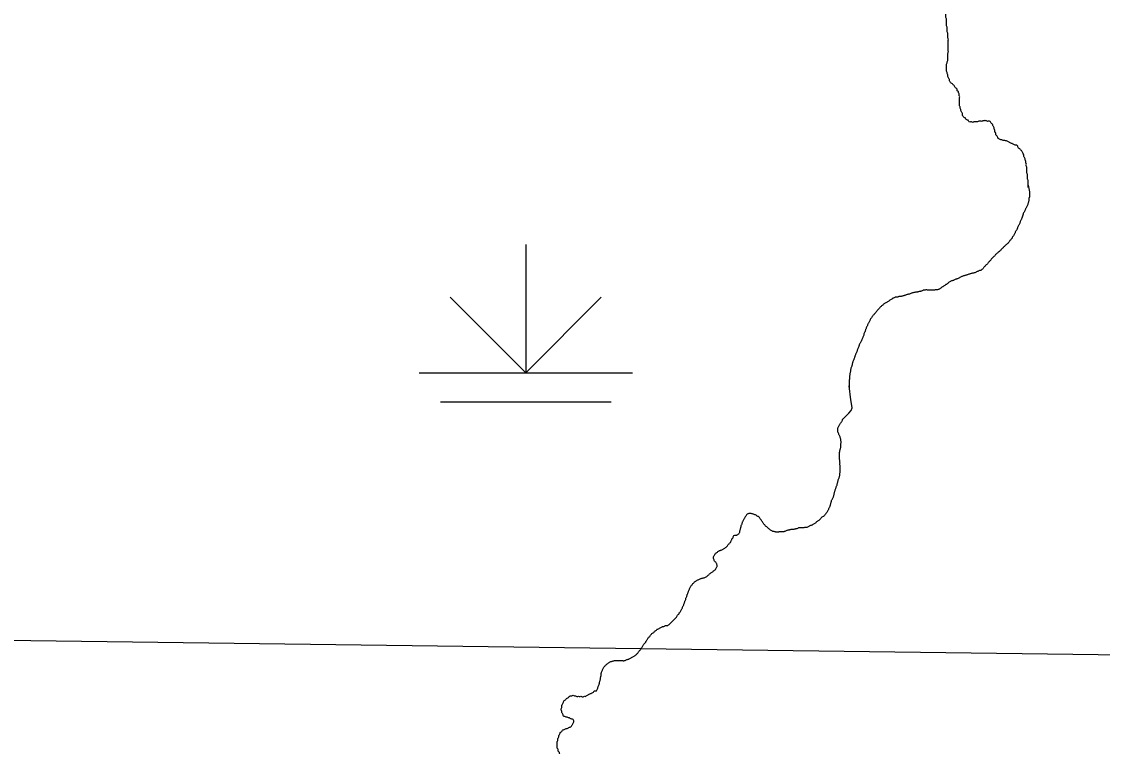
# Model space of a CAD drawing. Extents: x 813775 to 1157140, y 1757555 to 1979907.
# Drawn here: x 1054125 to 1059188, y 1808563 to 1811959 of the extents above; entities that cross this region are included whole.
import ezdxf

# ---------------------------------------------------------------- set-up
doc = ezdxf.new("R2010")
doc.units = 0
for name, color, linetype in [('Level 35', 7, 'Continuous'), ('Level 4', 7, 'Continuous'), ('Level 44', 7, 'Continuous')]:
    doc.layers.add(name, color=color, linetype=linetype)

msp = doc.modelspace()

# ---------------------------------------------------------------- linework, layer by layer
at = {"layer": 'Level 35'}
for points in [[(1057975.8, 1810099.7), (1057999.9, 1810123.9), (1058011, 1810136.4), (1058016.6, 1810149), (1058015.2, 1810160.1), (1058009.6, 1810186.7), (1058002.3, 1810251.8)], [(1057914.4, 1809693.7), (1057917.6, 1809707.4)]]:
    msp.add_lwpolyline(points, dxfattribs=at)
for points in [[(1058536.4, 1811513.8), (1058533.6, 1811519.4), (1058533.6, 1811525), (1058530.8, 1811530.6), (1058528, 1811536.1), (1058525.3, 1811541.7), (1058525.3, 1811547.3), (1058522.5, 1811552.9), (1058522.5, 1811558.5), (1058519.7, 1811564), (1058519.7, 1811569.6), (1058519.7, 1811575.2), (1058519.7, 1811580.8), (1058519.7, 1811586.4), (1058519.7, 1811592), (1058519.7, 1811597.5), (1058519.7, 1811603.1), (1058519.7, 1811608.7), (1058516.9, 1811614.3), (1058516.9, 1811619.9), (1058514.1, 1811625.4), (1058514.1, 1811631), (1058508.5, 1811633.8), (1058508.5, 1811639.4), (1058505.7, 1811645), (1058500.2, 1811647.8), (1058497.4, 1811653.3), (1058494.6, 1811658.9), (1058489, 1811661.7), (1058486.2, 1811667.3), (1058480.6, 1811670.1), (1058475.1, 1811675.7), (1058472.3, 1811681.3), (1058472.3, 1811686.8), (1058469.5, 1811692.4), (1058466.7, 1811698), (1058463.9, 1811703.6), (1058463.9, 1811709.2), (1058461.1, 1811714.7), (1058461.1, 1811720.3), (1058458.3, 1811725.9), (1058458.3, 1811731.5), (1058458.3, 1811737.1), (1058458.3, 1811742.7), (1058458.3, 1811748.2), (1058458.3, 1811753.8), (1058458.3, 1811759.4), (1058461.1, 1811765), (1058461.1, 1811770.6), (1058463.9, 1811776.1), (1058463.9, 1811781.7), (1058463.9, 1811787.3), (1058463.9, 1811792.9), (1058463.9, 1811798.5), (1058463.9, 1811804), (1058463.9, 1811809.6), (1058466.7, 1811815.2), (1058466.7, 1811820.8), (1058466.7, 1811826.4), (1058466.7, 1811832), (1058466.7, 1811837.5), (1058466.7, 1811843.1), (1058466.7, 1811848.7), (1058466.7, 1811854.3), (1058466.7, 1811859.9), (1058466.7, 1811865.4), (1058466.7, 1811871), (1058466.7, 1811876.6), (1058463.9, 1811882.2), (1058463.9, 1811887.8), (1058463.9, 1811893.4), (1058463.9, 1811898.9), (1058463.9, 1811904.5), (1058461.1, 1811910.1), (1058461.1, 1811915.7), (1058461.1, 1811921.3), (1058461.1, 1811926.8), (1058461.1, 1811932.4), (1058458.3, 1811938), (1058458.3, 1811943.6), (1058458.3, 1811949.2), (1058458.3, 1811954.7), (1058458.3, 1811960.3), (1058458.3, 1811965.9), (1058458.3, 1811971.5), (1058455.5, 1811977.1), (1058455.5, 1811982.7), (1058455.5, 1811988.2), (1058455.5, 1811993.8), (1058455.5, 1811999.4), (1058455.5, 1812005)], [(1058840.5, 1811181.7), (1058840.5, 1811187.3), (1058840.5, 1811192.9), (1058840.5, 1811198.5), (1058840.5, 1811204), (1058840.5, 1811209.6), (1058840.5, 1811215.2), (1058837.7, 1811220.8), (1058837.7, 1811226.4), (1058837.7, 1811231.9), (1058837.7, 1811237.5), (1058837.7, 1811243.1), (1058834.9, 1811248.7), (1058834.9, 1811254.3), (1058834.9, 1811259.9), (1058834.9, 1811265.4), (1058834.9, 1811271), (1058834.9, 1811276.6), (1058832.1, 1811282.2), (1058832.1, 1811287.8), (1058832.1, 1811293.3), (1058829.3, 1811298.9), (1058829.3, 1811304.5), (1058826.5, 1811310.1), (1058826.5, 1811315.7), (1058823.7, 1811321.3), (1058820.9, 1811326.8), (1058820.9, 1811332.4), (1058818.1, 1811338), (1058815.4, 1811343.6), (1058812.6, 1811349.2), (1058809.8, 1811354.7), (1058804.2, 1811357.5), (1058801.4, 1811363.1), (1058795.8, 1811365.9), (1058793, 1811371.5), (1058790.3, 1811377.1), (1058784.7, 1811379.9), (1058779.1, 1811379.9), (1058773.5, 1811382.6), (1058767.9, 1811385.4), (1058762.4, 1811388.2), (1058756.8, 1811391), (1058751.2, 1811393.8), (1058745.6, 1811396.6), (1058740, 1811399.4), (1058734.5, 1811399.4), (1058728.9, 1811402.2), (1058723.3, 1811402.2), (1058717.7, 1811405), (1058712.1, 1811405), (1058706.6, 1811407.8), (1058701, 1811410.6), (1058698.2, 1811416.1), (1058695.4, 1811421.7), (1058689.8, 1811427.3), (1058689.8, 1811432.9), (1058687, 1811438.5), (1058684.3, 1811444), (1058684.3, 1811449.6), (1058681.5, 1811455.2), (1058681.5, 1811460.8), (1058678.7, 1811466.4), (1058675.9, 1811472), (1058673.1, 1811477.5), (1058667.5, 1811483.1), (1058664.7, 1811488.7), (1058659.1, 1811491.5), (1058653.6, 1811491.5), (1058648, 1811491.5), (1058642.4, 1811494.3), (1058636.8, 1811494.3), (1058631.3, 1811494.3), (1058625.7, 1811491.5), (1058620.1, 1811491.5), (1058614.5, 1811491.5), (1058608.9, 1811491.5), (1058603.4, 1811488.7), (1058597.8, 1811488.7), (1058592.2, 1811488.7), (1058586.6, 1811488.7), (1058581, 1811485.9), (1058575.5, 1811488.7), (1058569.9, 1811488.7), (1058564.3, 1811488.7), (1058561.5, 1811494.3), (1058555.9, 1811497.1), (1058550.4, 1811499.9), (1058547.6, 1811505.4), (1058542, 1811508.2), (1058536.4, 1811513.8)], [(1058840.5, 1811192.9), (1058844.6, 1811129.5), (1058843.3, 1811123.9), (1058843.3, 1811118.3), (1058841.9, 1811112.8), (1058840.5, 1811107.2), (1058839.1, 1811101.6), (1058836.3, 1811096), (1058833.5, 1811089), (1058829.3, 1811083.5), (1058827.9, 1811079.3), (1058825.1, 1811073.7), (1058823.7, 1811069.5), (1058819.5, 1811062.5), (1058816.8, 1811055.5), (1058815.4, 1811050), (1058814, 1811045.8), (1058812.6, 1811041.6), (1058809.8, 1811034.6), (1058808.4, 1811030.4), (1058805.6, 1811024.9), (1058802.8, 1811019.3), (1058801.4, 1811013.7), (1058798.6, 1811008.1), (1058795.8, 1811002.5), (1058793, 1810996.9), (1058790.3, 1810991.4), (1058788.9, 1810985.8), (1058784.7, 1810980.2), (1058781.9, 1810974.6), (1058779.1, 1810969), (1058776.3, 1810963.5), (1058773.5, 1810957.9), (1058769.3, 1810952.3), (1058766.5, 1810946.7), (1058763.8, 1810942.5), (1058759.6, 1810936.9), (1058755.4, 1810932.8), (1058751.2, 1810927.2), (1058747, 1810921.6), (1058742.8, 1810917.4), (1058737.3, 1810913.2), (1058731.7, 1810907.6), (1058727.5, 1810903.5), (1058723.3, 1810899.3), (1058717.7, 1810893.7), (1058712.2, 1810888.1), (1058708, 1810883.9), (1058703.8, 1810879.7), (1058698.2, 1810875.5), (1058694, 1810871.4), (1058688.4, 1810867.2), (1058684.3, 1810861.6), (1058680.1, 1810857.4), (1058674.5, 1810853.2), (1058668.9, 1810847.6), (1058666.1, 1810842.1), (1058661.9, 1810837.9), (1058656.4, 1810832.3), (1058652.2, 1810826.7), (1058646.6, 1810821.1), (1058641, 1810815.5), (1058636.8, 1810811.4), (1058632.7, 1810807.2), (1058629.9, 1810801.6), (1058624.3, 1810797.4), (1058618.7, 1810793.2), (1058613.1, 1810791.8), (1058607.5, 1810789), (1058602, 1810787.6), (1058596.4, 1810784.8), (1058590.8, 1810782.1), (1058585.2, 1810780.7), (1058579.7, 1810779.3), (1058574.1, 1810777.9), (1058568.5, 1810776.5), (1058562.9, 1810775.1), (1058557.3, 1810772.3), (1058551.8, 1810770.9), (1058546.2, 1810769.5), (1058540.6, 1810768.1), (1058535, 1810765.3), (1058529.4, 1810763.9), (1058523.9, 1810761.1), (1058518.3, 1810758.3), (1058512.7, 1810755.5), (1058507.1, 1810752.8), (1058501.6, 1810751.4), (1058496, 1810748.6), (1058490.4, 1810745.8), (1058484.8, 1810744.4)], [(1058484.8, 1810744.4), (1058479.2, 1810743), (1058473.7, 1810738.8), (1058468.1, 1810736), (1058463.9, 1810731.8), (1058458.3, 1810727.6), (1058452.7, 1810724.8), (1058447.2, 1810720.7), (1058441.6, 1810716.5), (1058436, 1810713.7), (1058431.8, 1810709.5), (1058426.2, 1810706.7), (1058422.1, 1810703.9), (1058416.5, 1810702.5), (1058410.9, 1810702.5), (1058405.3, 1810701.1), (1058399.7, 1810699.7), (1058394.2, 1810699.7), (1058388.6, 1810699.7), (1058383, 1810699.7), (1058377.4, 1810699.7), (1058371.8, 1810699.7), (1058366.3, 1810701.1), (1058360.7, 1810701.1), (1058355.1, 1810699.7), (1058349.5, 1810699.7), (1058344, 1810696.9), (1058338.4, 1810695.5), (1058332.8, 1810694.1), (1058327.2, 1810692.8), (1058321.6, 1810691.4), (1058316.1, 1810691.4), (1058310.5, 1810690), (1058304.9, 1810688.6), (1058299.3, 1810687.2), (1058293.7, 1810685.8), (1058288.2, 1810683), (1058282.6, 1810681.6), (1058277, 1810680.2), (1058271.4, 1810678.8), (1058265.8, 1810677.4), (1058260.3, 1810674.6), (1058254.7, 1810673.2), (1058249.1, 1810671.8), (1058243.5, 1810670.4), (1058238, 1810670.4), (1058232.4, 1810669), (1058226.8, 1810667.6), (1058221.2, 1810667.6), (1058215.6, 1810666.2), (1058210.1, 1810663.5), (1058204.5, 1810660.7), (1058198.9, 1810656.5), (1058193.3, 1810653.7), (1058187.7, 1810649.5), (1058182.2, 1810645.3), (1058176.6, 1810642.5), (1058171, 1810639.7), (1058165.4, 1810636.9), (1058161.2, 1810632.8), (1058157.1, 1810628.6), (1058151.5, 1810624.4), (1058145.9, 1810618.8), (1058141.7, 1810613.2), (1058137.5, 1810609), (1058133.4, 1810604.8), (1058129.2, 1810599.3), (1058125, 1810593.7), (1058119.4, 1810588.1), (1058115.2, 1810582.5), (1058109.6, 1810576.9), (1058106.9, 1810571.4), (1058102.7, 1810565.8), (1058099.9, 1810560.2), (1058097.1, 1810554.6), (1058094.3, 1810549), (1058091.5, 1810543.4), (1058088.7, 1810537.9), (1058085.9, 1810532.3), (1058083.1, 1810526.7), (1058081.7, 1810521.1), (1058079, 1810515.5), (1058077.6, 1810510), (1058074.8, 1810504.4), (1058072, 1810498.8), (1058070.6, 1810493.2), (1058069.2, 1810486.2), (1058066.4, 1810480.7), (1058065, 1810475.1), (1058062.2, 1810469.5), (1058059.4, 1810463.9)], [(1058059.4, 1810463.9), (1058056.6, 1810458.3), (1058053.9, 1810452.7), (1058051.1, 1810447.2), (1058048.3, 1810441.6), (1058046.9, 1810436), (1058044.1, 1810430.4), (1058042.7, 1810424.8), (1058039.9, 1810419.3), (1058038.5, 1810413.7), (1058035.7, 1810408.1), (1058032.9, 1810402.5), (1058031.5, 1810396.9), (1058028.8, 1810391.4), (1058027.4, 1810385.8), (1058026, 1810380.2), (1058023.2, 1810374.6), (1058020.4, 1810369), (1058019, 1810363.4), (1058017.6, 1810357.9), (1058016.2, 1810352.3), (1058014.8, 1810346.7), (1058013.4, 1810341.1), (1058010.6, 1810335.5), (1058009.2, 1810330), (1058007.8, 1810324.4), (1058007.8, 1810318.8), (1058006.4, 1810313.2), (1058005, 1810307.6), (1058005, 1810302), (1058003.6, 1810296.5), (1058003.6, 1810290.9), (1058003.6, 1810285.3), (1058002.3, 1810279.7), (1058002.3, 1810274.1), (1058002.3, 1810268.6), (1058002.3, 1810263), (1058002.3, 1810257.4), (1058002.3, 1810251.8), (1058002.3, 1810246.2)], [(1057963.2, 1809982.5), (1057964.6, 1809988.1), (1057963.2, 1809993.7), (1057963.2, 1809999.3), (1057961.8, 1810004.8), (1057960.4, 1810010.4), (1057957.6, 1810016), (1057954.8, 1810021.6), (1057953.4, 1810027.2), (1057950.6, 1810032.7), (1057949.3, 1810038.3), (1057949.3, 1810043.9), (1057949.3, 1810049.5), (1057949.3, 1810055.1), (1057952, 1810060.6), (1057954.8, 1810066.2), (1057959, 1810071.8), (1057961.8, 1810077.4), (1057966, 1810083), (1057968.8, 1810088.6), (1057971.6, 1810094.1), (1057975.8, 1810099.7), (1057976.3, 1810100.3)], [(1057917.6, 1809707.4), (1057920, 1809714.6), (1057922.8, 1809720.2), (1057925.5, 1809725.8), (1057928.3, 1809731.3), (1057929.7, 1809736.9), (1057931.1, 1809742.5), (1057932.5, 1809748.1), (1057933.9, 1809753.7), (1057935.3, 1809759.2), (1057936.7, 1809764.8), (1057939.5, 1809770.4), (1057940.9, 1809776), (1057942.3, 1809781.6), (1057945.1, 1809787.2), (1057946.5, 1809792.7), (1057947.9, 1809798.3), (1057949.3, 1809803.9), (1057950.6, 1809809.5), (1057952, 1809815.1), (1057954.8, 1809820.6), (1057956.2, 1809826.2), (1057957.6, 1809831.8), (1057959, 1809837.4), (1057959, 1809843), (1057960.4, 1809848.6), (1057960.4, 1809854.1), (1057960.4, 1809859.7), (1057960.4, 1809865.3), (1057960.4, 1809870.9), (1057960.4, 1809876.5), (1057959, 1809882), (1057959, 1809887.6), (1057959, 1809893.2), (1057957.6, 1809898.8), (1057957.6, 1809904.4), (1057956.2, 1809909.9), (1057956.2, 1809915.5), (1057956.2, 1809921.1), (1057956.2, 1809926.7), (1057956.2, 1809932.3), (1057956.2, 1809937.9), (1057957.6, 1809943.4), (1057959, 1809949), (1057960.4, 1809954.6), (1057961.8, 1809960.2), (1057963.2, 1809965.8), (1057963.2, 1809971.3), (1057963.2, 1809976.9), (1057963.2, 1809982.5)], [(1057914.4, 1809693.7), (1057911.6, 1809689.5), (1057910.2, 1809683.9), (1057907.4, 1809678.3), (1057904.6, 1809672.7), (1057901.8, 1809667.2), (1057899, 1809661.6), (1057894.9, 1809656), (1057890.7, 1809650.4), (1057886.5, 1809644.8), (1057882.3, 1809640.6), (1057876.7, 1809637.9), (1057871.1, 1809633.7), (1057867, 1809628.1), (1057862.8, 1809623.9), (1057857.2, 1809619.7), (1057851.6, 1809616.9), (1057847.4, 1809612.7), (1057843.3, 1809608.5), (1057837.7, 1809605.8), (1057832.1, 1809601.6), (1057826.5, 1809598.8), (1057820.9, 1809597.4), (1057815.4, 1809594.6), (1057809.8, 1809591.8), (1057804.2, 1809589), (1057798.6, 1809587.6), (1057793, 1809587.6), (1057787.5, 1809586.2), (1057781.9, 1809586.2), (1057776.3, 1809586.2), (1057770.7, 1809586.2), (1057765.2, 1809586.2), (1057759.6, 1809583.4), (1057754, 1809582), (1057748.4, 1809580.6), (1057742.8, 1809579.2), (1057737.3, 1809579.2), (1057731.7, 1809579.2), (1057726.1, 1809577.9), (1057720.5, 1809576.5), (1057714.9, 1809575.1), (1057709.4, 1809573.7), (1057703.8, 1809570.9), (1057698.2, 1809569.5), (1057692.6, 1809568.1), (1057687.1, 1809568.1), (1057681.5, 1809568.1), (1057675.9, 1809568.1), (1057670.3, 1809566.7), (1057664.7, 1809566.7), (1057659.2, 1809566.7), (1057653.6, 1809568.1), (1057648, 1809569.5), (1057642.4, 1809570.9), (1057636.8, 1809573.7), (1057631.3, 1809577.9), (1057625.7, 1809582), (1057620.1, 1809587.6), (1057615.9, 1809591.8), (1057610.3, 1809594.6), (1057606.2, 1809600.2), (1057602, 1809604.4), (1057599.2, 1809608.5), (1057596.4, 1809614.1), (1057592.2, 1809618.3), (1057589.4, 1809623.9), (1057585.2, 1809629.5), (1057582.4, 1809635.1), (1057576.9, 1809639.2), (1057571.3, 1809642), (1057565.7, 1809646.2), (1057560.1, 1809647.6), (1057554.6, 1809650.4), (1057549, 1809651.8), (1057543.4, 1809653.2), (1057537.8, 1809654.6), (1057532.2, 1809653.2), (1057526.7, 1809651.8), (1057521.1, 1809647.6), (1057518.3, 1809642), (1057514.1, 1809637.9), (1057511.3, 1809632.3), (1057508.5, 1809626.7), (1057505.7, 1809621.1), (1057503, 1809615.5), (1057500.2, 1809609.9), (1057498.8, 1809604.4), (1057496, 1809598.8), (1057494.6, 1809593.2), (1057493.2, 1809587.6)], [(1057493.2, 1809587.6), (1057491.8, 1809582), (1057490.4, 1809576.5), (1057489, 1809570.9), (1057487.6, 1809565.3), (1057484.8, 1809559.7), (1057480.6, 1809555.5), (1057476.5, 1809552.7)], [(1057210.3, 1809192.7), (1057213.1, 1809198.3), (1057215.9, 1809203.9), (1057220.1, 1809209.5), (1057221.5, 1809215.1), (1057224.3, 1809220.6), (1057227.1, 1809226.2), (1057228.5, 1809231.8), (1057231.3, 1809237.4), (1057232.7, 1809243), (1057235.5, 1809248.5), (1057236.8, 1809254.1), (1057238.2, 1809259.7), (1057241, 1809265.3), (1057242.4, 1809270.9), (1057245.2, 1809276.5), (1057246.6, 1809282), (1057249.4, 1809287.6), (1057250.8, 1809293.2), (1057253.6, 1809298.8), (1057255, 1809304.4), (1057259.2, 1809309.9), (1057262, 1809315.5), (1057266.1, 1809319.7), (1057270.3, 1809325.3), (1057275.9, 1809330.9), (1057280.1, 1809335.1), (1057285.7, 1809337.8), (1057289.8, 1809342), (1057295.4, 1809343.4), (1057301, 1809346.2), (1057306.6, 1809349), (1057312.2, 1809350.4), (1057317.7, 1809351.8), (1057323.3, 1809353.2), (1057328.9, 1809356), (1057334.5, 1809358.8), (1057340.1, 1809363), (1057344.2, 1809367.2), (1057348.4, 1809371.3), (1057354, 1809375.5), (1057359.6, 1809378.3), (1057365.2, 1809382.5), (1057369.3, 1809386.7), (1057373.5, 1809389.5), (1057377.7, 1809395.1), (1057380.5, 1809400.6), (1057383.3, 1809406.2), (1057383.3, 1809411.8), (1057381.9, 1809417.4), (1057379.1, 1809423), (1057374.9, 1809427.2), (1057370.7, 1809431.3), (1057369.3, 1809436.9), (1057366.6, 1809442.5), (1057366.6, 1809448.1), (1057367.9, 1809453.7), (1057370.7, 1809459.2), (1057374.9, 1809464.8), (1057379.1, 1809469), (1057384.7, 1809473.2), (1057390.3, 1809477.4), (1057394.4, 1809480.2), (1057400, 1809481.6), (1057405.6, 1809483), (1057411.2, 1809487.2), (1057416.8, 1809489.9), (1057422.3, 1809494.1), (1057427.9, 1809498.3), (1057432.1, 1809502.5), (1057434.9, 1809508.1), (1057439.1, 1809512.3), (1057443.3, 1809516.5), (1057447.4, 1809520.6), (1057448.8, 1809526.2), (1057451.6, 1809530.4), (1057454.4, 1809536), (1057458.6, 1809541.6), (1057460, 1809547.2), (1057476.5, 1809552.7)], [(1056826.8, 1808843.9), (1056829.6, 1808849.5), (1056831, 1808855.1), (1056832.4, 1808860.6), (1056833.8, 1808866.2), (1056835.2, 1808871.8), (1056836.6, 1808877.4), (1056836.6, 1808883), (1056838, 1808888.5), (1056839.4, 1808894.1), (1056839.4, 1808899.7), (1056840.8, 1808905.3), (1056842.2, 1808910.9), (1056844.9, 1808916.4), (1056846.3, 1808922), (1056849.1, 1808927.6), (1056851.9, 1808933.2), (1056856.1, 1808937.4), (1056860.3, 1808943), (1056865.9, 1808947.1), (1056871.4, 1808951.3), (1056877, 1808955.5), (1056882.6, 1808958.3), (1056888.2, 1808961.1), (1056893.8, 1808962.5), (1056899.3, 1808963.9), (1056904.9, 1808965.3), (1056910.5, 1808965.3), (1056916.1, 1808965.3), (1056921.6, 1808965.3), (1056927.2, 1808965.3), (1056932.8, 1808965.3), (1056938.4, 1808965.3), (1056944, 1808963.9), (1056949.5, 1808965.3), (1056955.1, 1808966.7), (1056960.7, 1808969.5), (1056966.3, 1808970.9), (1056971.9, 1808973.7), (1056977.4, 1808976.4), (1056983, 1808979.2), (1056988.6, 1808982), (1056994.2, 1808984.8), (1056999.8, 1808989), (1057005.3, 1808993.2), (1057009.5, 1808997.4), (1057013.7, 1809003), (1057017.9, 1809008.5), (1057022.1, 1809014.1), (1057026.2, 1809018.3), (1057029, 1809023.9), (1057031.8, 1809028.1), (1057034.6, 1809033.7), (1057038.8, 1809039.2), (1057043, 1809044.8), (1057047.2, 1809049), (1057050, 1809054.6), (1057054.1, 1809060.2), (1057056.9, 1809065.8), (1057061.1, 1809071.3), (1057065.3, 1809075.5), (1057069.5, 1809081.1), (1057073.7, 1809086.7), (1057077.9, 1809090.9), (1057083.4, 1809095.1), (1057089, 1809099.2), (1057093.2, 1809103.4), (1057098.8, 1809107.6), (1057103, 1809111.8), (1057108.5, 1809113.2), (1057114.1, 1809117.4), (1057119.7, 1809120.2), (1057125.3, 1809123), (1057130.9, 1809124.4), (1057136.4, 1809125.8), (1057142, 1809128.5), (1057147.6, 1809129.9), (1057153.2, 1809129.9), (1057158.7, 1809134.1), (1057164.3, 1809139.7), (1057168.5, 1809143.9), (1057172.7, 1809148.1), (1057178.3, 1809153.7), (1057182.5, 1809157.8), (1057186.6, 1809162), (1057190.8, 1809166.2), (1057195, 1809171.8), (1057197.8, 1809177.4), (1057203.4, 1809183), (1057206.2, 1809188.5), (1057210.3, 1809192.7)], [(1056633.7, 1808562.8), (1056633.7, 1808568.4), (1056633.7, 1808573.9), (1056633.7, 1808579.5), (1056633.7, 1808585.1), (1056636.4, 1808590.7), (1056636.4, 1808596.3), (1056639.2, 1808601.8), (1056642, 1808607.4), (1056642, 1808613), (1056644.8, 1808618.6), (1056647.6, 1808624.2), (1056650.4, 1808629.8), (1056656, 1808632.5), (1056658.8, 1808638.1), (1056664.3, 1808640.9), (1056669.9, 1808643.7), (1056675.5, 1808646.5), (1056681.1, 1808646.5), (1056686.6, 1808649.3), (1056692.2, 1808652.1), (1056697.8, 1808654.9), (1056703.4, 1808660.5), (1056706.2, 1808666), (1056709, 1808671.6), (1056711.8, 1808677.2), (1056711.8, 1808682.8), (1056709, 1808688.4), (1056703.4, 1808691.2), (1056697.8, 1808691.2), (1056692.2, 1808696.7), (1056686.6, 1808696.7), (1056681.1, 1808699.5), (1056675.5, 1808699.5), (1056669.9, 1808702.3), (1056664.3, 1808705.1), (1056661.5, 1808710.7), (1056658.8, 1808716.3), (1056656, 1808721.8), (1056656, 1808727.4), (1056653.2, 1808733), (1056653.2, 1808738.6), (1056656, 1808744.2), (1056656, 1808749.8), (1056656, 1808755.3), (1056658.8, 1808760.9), (1056661.5, 1808766.5), (1056664.3, 1808772.1), (1056667.1, 1808777.7), (1056672.7, 1808780.5), (1056675.5, 1808786), (1056681.1, 1808788.8), (1056686.6, 1808791.6), (1056692.2, 1808797.2), (1056697.8, 1808800), (1056703.4, 1808800), (1056709, 1808802.8), (1056714.5, 1808800), (1056720.1, 1808800), (1056725.7, 1808797.2), (1056731.3, 1808797.2), (1056736.9, 1808797.2), (1056742.4, 1808797.2), (1056748, 1808797.2), (1056753.6, 1808794.4), (1056759.2, 1808797.2), (1056764.8, 1808797.2), (1056770.3, 1808800), (1056775.9, 1808802.8), (1056781.5, 1808805.6), (1056787.1, 1808808.4), (1056792.6, 1808811.2), (1056798.2, 1808813.9), (1056803.8, 1808816.7), (1056806.6, 1808822.3), (1056812.2, 1808822.3), (1056826.8, 1808843.9)], [(1056572.3, 1808099.5), (1056566.7, 1808099.5), (1056561.1, 1808099.5), (1056558.3, 1808105.1), (1056555.6, 1808110.7), (1056555.6, 1808116.3), (1056550, 1808119.1), (1056550, 1808124.6), (1056547.2, 1808130.2), (1056544.4, 1808135.8), (1056544.4, 1808141.4), (1056541.6, 1808147), (1056541.6, 1808152.5), (1056538.8, 1808158.1), (1056538.8, 1808163.7), (1056536, 1808169.3), (1056536, 1808174.9), (1056533.2, 1808180.5), (1056533.2, 1808186), (1056533.2, 1808191.6), (1056533.2, 1808197.2), (1056533.2, 1808202.8), (1056530.4, 1808208.4), (1056530.4, 1808213.9), (1056533.2, 1808219.5), (1056533.2, 1808225.1), (1056533.2, 1808230.7), (1056533.2, 1808236.3), (1056533.2, 1808241.9), (1056533.2, 1808247.4), (1056533.2, 1808253), (1056536, 1808258.6), (1056536, 1808264.2), (1056538.8, 1808269.8), (1056541.6, 1808275.3), (1056544.4, 1808280.9), (1056547.2, 1808286.5), (1056550, 1808292.1), (1056552.8, 1808297.7), (1056558.3, 1808300.5), (1056561.1, 1808306), (1056566.7, 1808308.8), (1056569.5, 1808314.4), (1056575.1, 1808317.2), (1056580.7, 1808320), (1056586.2, 1808322.8), (1056589, 1808328.4), (1056594.6, 1808328.4), (1056597.4, 1808333.9), (1056603, 1808336.7), (1056605.8, 1808342.3), (1056611.3, 1808345.1), (1056614.1, 1808350.7), (1056616.9, 1808356.3), (1056619.7, 1808361.9), (1056622.5, 1808367.4), (1056625.3, 1808373), (1056625.3, 1808378.6), (1056628.1, 1808384.2), (1056628.1, 1808389.8), (1056628.1, 1808395.3), (1056625.3, 1808400.9), (1056625.3, 1808406.5), (1056622.5, 1808412.1), (1056622.5, 1808417.7), (1056622.5, 1808423.2), (1056622.5, 1808428.8), (1056622.5, 1808434.4), (1056625.3, 1808440), (1056625.3, 1808445.6), (1056628.1, 1808451.2), (1056628.1, 1808456.7), (1056628.1, 1808462.3), (1056630.9, 1808467.9), (1056633.7, 1808473.5), (1056636.4, 1808479.1), (1056639.2, 1808484.6), (1056642, 1808490.2), (1056644.8, 1808495.8), (1056647.6, 1808501.4), (1056647.6, 1808507), (1056647.6, 1808512.5), (1056647.6, 1808518.1), (1056647.6, 1808523.7), (1056644.8, 1808529.3), (1056644.8, 1808534.9), (1056639.2, 1808540.5), (1056639.2, 1808546), (1056636.4, 1808551.6), (1056633.7, 1808557.2), (1056633.7, 1808562.8)]]:
    msp.add_spline(points, degree=3, dxfattribs=at)
at = {"layer": 'Level 4'}
msp.add_lwpolyline([(1052261, 1809083.5), (1062385.1, 1808950.7)], dxfattribs=at)
at = {"layer": 'Level 44'}
for p, q in [((1056486.7, 1810913.7), (1056486.7, 1810313.7)), ((1056486.7, 1810313.7), (1056133.1, 1810667.3)), ((1056486.7, 1810313.7), (1056840.2, 1810667.3)), ((1055986.7, 1810313.7), (1056986.7, 1810313.7)), ((1056086.7, 1810177.4), (1056886.7, 1810177.4))]:
    msp.add_line(p, q, dxfattribs=at)

doc.saveas('drawing.dxf')
